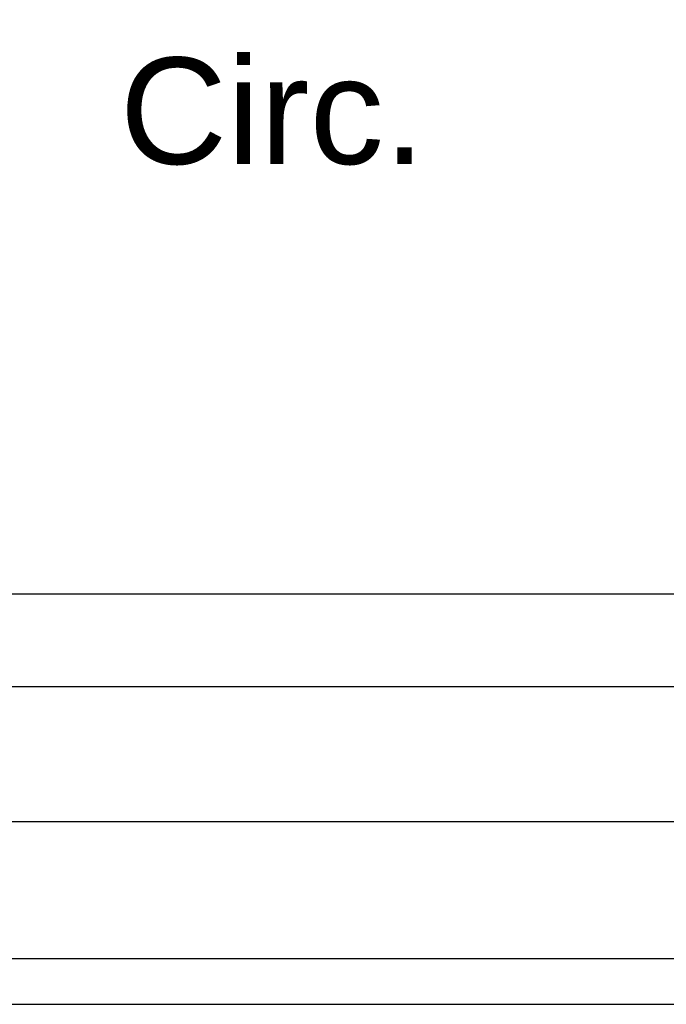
# Model space of a CAD drawing. Header units: millimetres. Extents: x -261 to 187, y -214 to 106.
# Tile 523 of 656: x -213.831 to -213.146, y 4.475 to 5.518. Entities that reach past the tile are written whole.
import ezdxf

# ---------------------------------------------------------------- set-up
doc = ezdxf.new("R2010")
doc.units = ezdxf.units.MM
doc.header["$LTSCALE"] = 0.005
doc.header["$MEASUREMENT"] = 0
doc.linetypes.add('NULL', pattern=[0])
doc.layers.add('Ambiente-Textos', color=9, linetype='Continuous', lineweight=5)
doc.layers.add('AP-Condutos', color=4, linetype='Continuous', lineweight=25)
doc.styles.add('Arial', font='arial.ttf')

msp = doc.modelspace()

# ---------------------------------------------------------------- linework, layer by layer
at = {"layer": 'AP-Condutos'}
for p, q in [((-211.9683, 4.9093), (-217.158, 4.9093)), ((-211.9683, 4.8111), (-217.158, 4.8111)), ((-212.3299, 4.6683), (-221.949, 4.6683)), ((-212.3299, 4.5231), (-221.949, 4.5231)), ((-212.0514, 4.4749), (-216.4033, 4.4749))]:
    msp.add_line(p, q, dxfattribs=at)

# ---------------------------------------------------------------- texts
at = {"layer": 'Ambiente-Textos', "linetype": 'NULL', "lineweight": 5, "insert": (-213.5628, 5.3631), "char_height": 0.11271, "width": 0.677307, "attachment_point": 8, "line_spacing_factor": 0.9, "style": 'Arial'}
msp.add_mtext('Circ.', dxfattribs=at)

doc.saveas('drawing.dxf')
